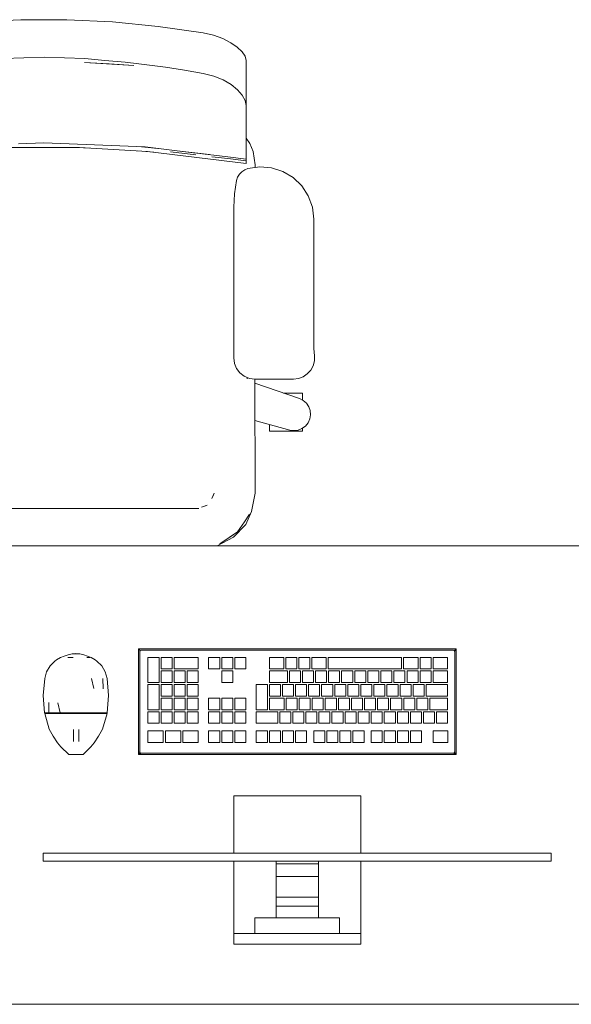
# Model space of a CAD drawing. Header units: millimetres. Extents: x 321 to 585, y -277 to 9.
# Tile 600 of 656: x 388.34 to 389.67, y -135.76 to -133.4. Entities that reach past the tile are written whole.
import ezdxf

# ---------------------------------------------------------------- set-up
doc = ezdxf.new("R2010")
doc.units = ezdxf.units.MM
doc.header["$MEASUREMENT"] = 0
for name, color, linetype, lineweight in [('IFC-Elemento construtivo genérico-Contorno', 253, 'Continuous', 5), ('IFC-Elemento de mobília-Contorno', 152, 'Continuous', 5), ('IFC-Laje-Contorno', 134, 'Continuous', 5), ('IFC-Viga-Contorno', 66, 'Continuous', 5)]:
    doc.layers.add(name, color=color, linetype=linetype, lineweight=lineweight)

msp = doc.modelspace()

# ---------------------------------------------------------------- linework, layer by layer
at = {"layer": 'IFC-Elemento construtivo genérico-Contorno', "lineweight": 5}
for p, q in [((388.432, -134.9373), (388.4415, -134.9313)), ((388.4415, -134.9313), (388.4504, -134.928)), ((388.4504, -134.928), (388.4594, -134.9247)), ((388.4588, -134.9313), (388.4718, -134.9313)), ((388.4594, -134.9247), (388.469, -134.923)), ((388.4653, -134.9313), (388.4718, -134.9313)), ((388.469, -134.923), (388.4783, -134.9215)), ((388.469, -134.923), (388.4875, -134.923)), ((388.4783, -134.9215), (388.4875, -134.923)), ((388.4875, -134.923), (388.4971, -134.9247)), ((388.4971, -134.9247), (388.5151, -134.9313)), ((388.5043, -134.9313), (388.5118, -134.9313)), ((388.5043, -134.9313), (388.5086, -134.9313)), ((388.5151, -134.9313), (388.5246, -134.9373)), ((388.6284, -134.9105), (388.6309, -134.913)), ((388.6284, -135.1645), (388.6284, -134.9105)), ((388.6284, -134.9105), (389.3904, -134.9105)), ((388.6309, -134.913), (388.6326, -134.9146)), ((388.6316, -134.9169), (388.6326, -134.9146)), ((388.6316, -134.9169), (388.6323, -134.9154)), ((388.6316, -134.9169), (388.632, -134.9161)), ((388.6316, -135.1582), (388.6316, -134.9169)), ((388.632, -134.9161), (388.6323, -134.9154)), ((388.6323, -134.9154), (388.6326, -134.9146)), ((388.6326, -134.9146), (388.6344, -134.9139)), ((388.6326, -134.9146), (388.634, -134.9141)), ((388.634, -134.9141), (388.6348, -134.9137)), ((388.6344, -134.9139), (388.6348, -134.9137)), ((388.6348, -134.9137), (389.3841, -134.9137)), ((388.6513, -134.9915), (388.6513, -134.9312)), ((388.6513, -134.9312), (388.6778, -134.9312)), ((388.6778, -134.9915), (388.6778, -134.9312)), ((388.6826, -134.959), (388.6826, -134.9312)), ((388.6826, -134.9312), (388.7091, -134.9312)), ((388.7091, -134.959), (388.7091, -134.9312)), ((388.714, -134.959), (388.714, -134.9312)), ((388.714, -134.9312), (388.7719, -134.9312)), ((388.7719, -134.959), (388.7719, -134.9312)), ((388.7968, -134.9312), (388.8234, -134.9312)), ((388.7968, -134.959), (388.7968, -134.9312)), ((388.8234, -134.959), (388.8234, -134.9312)), ((388.8282, -134.9312), (388.8547, -134.9312)), ((388.8282, -134.959), (388.8282, -134.9312)), ((388.8547, -134.959), (388.8547, -134.9312)), ((388.8595, -134.9312), (388.8861, -134.9312)), ((388.8595, -134.959), (388.8595, -134.9312)), ((388.8861, -134.959), (388.8861, -134.9312)), ((388.9425, -134.959), (388.9425, -134.9312)), ((388.9425, -134.9312), (388.9771, -134.9312)), ((388.9771, -134.959), (388.9771, -134.9312)), ((388.9819, -134.959), (388.9819, -134.9312)), ((388.9819, -134.9312), (389.0084, -134.9312)), ((389.0084, -134.959), (389.0084, -134.9312)), ((389.0133, -134.959), (389.0133, -134.9312)), ((389.0133, -134.9312), (389.0398, -134.9312)), ((389.0398, -134.959), (389.0398, -134.9312)), ((389.0446, -134.959), (389.0446, -134.9312)), ((389.0446, -134.9312), (389.079, -134.9312)), ((389.079, -134.959), (389.079, -134.9312)), ((389.0838, -134.959), (389.0838, -134.9312)), ((389.0838, -134.9312), (389.2597, -134.9312)), ((389.2597, -134.959), (389.2597, -134.9312)), ((389.2645, -134.959), (389.2645, -134.9312)), ((389.2645, -134.9312), (389.2993, -134.9312)), ((389.2993, -134.959), (389.2993, -134.9312)), ((389.3041, -134.959), (389.3041, -134.9312)), ((389.3041, -134.9312), (389.3306, -134.9312)), ((389.3306, -134.959), (389.3306, -134.9312)), ((389.3355, -134.959), (389.3355, -134.9312)), ((389.3355, -134.9312), (389.3702, -134.9312)), ((389.3702, -134.959), (389.3702, -134.9312)), ((389.3841, -134.9137), (389.3856, -134.9144)), ((389.3856, -134.9144), (389.3863, -134.9146)), ((389.3863, -134.9146), (389.388, -134.913)), ((389.3863, -134.9146), (389.3873, -134.9169)), ((389.3869, -134.9161), (389.3873, -134.9169)), ((389.3873, -135.1582), (389.3873, -134.9169)), ((389.3876, -134.9162), (389.3886, -134.9143)), ((389.3876, -134.9162), (389.3879, -134.9156)), ((389.3879, -134.9156), (389.3886, -134.9143)), ((389.388, -134.913), (389.3904, -134.9105)), ((389.3904, -135.1645), (389.3904, -134.9105)), ((388.4081, -134.9659), (388.4163, -134.9518)), ((388.4163, -134.9518), (388.4277, -134.9401)), ((388.4277, -134.9401), (388.432, -134.9373)), ((388.5246, -134.9373), (388.5289, -134.9401)), ((388.5289, -134.9401), (388.5403, -134.9518)), ((388.5403, -134.9518), (388.5485, -134.9659)), ((388.4034, -134.9816), (388.4081, -134.9659)), ((388.5485, -134.9659), (388.5532, -134.9816)), ((388.6826, -134.959), (388.7091, -134.959)), ((388.6826, -134.9915), (388.6826, -134.9638)), ((388.6826, -134.9638), (388.7091, -134.9638)), ((388.7091, -134.9915), (388.7091, -134.9638)), ((388.714, -134.959), (388.7719, -134.959)), ((388.714, -134.9915), (388.714, -134.9638)), ((388.714, -134.9638), (388.7405, -134.9638)), ((388.7405, -134.9915), (388.7405, -134.9638)), ((388.7453, -134.9915), (388.7453, -134.9638)), ((388.7453, -134.9638), (388.7719, -134.9638)), ((388.7719, -134.9915), (388.7719, -134.9638)), ((388.7968, -134.959), (388.8234, -134.959)), ((388.8282, -134.959), (388.8547, -134.959)), ((388.8282, -134.9915), (388.8282, -134.9638)), ((388.8282, -134.9638), (388.8547, -134.9638)), ((388.8547, -134.9915), (388.8547, -134.9638)), ((388.8595, -134.959), (388.8861, -134.959)), ((388.9425, -134.959), (388.9771, -134.959)), ((388.9425, -134.9915), (388.9425, -134.9638)), ((388.9425, -134.9638), (388.9857, -134.9638)), ((388.9819, -134.959), (389.0084, -134.959)), ((388.9857, -134.9915), (388.9857, -134.9638)), ((388.9906, -134.9915), (388.9906, -134.9638)), ((388.9906, -134.9638), (389.0171, -134.9638)), ((389.0133, -134.959), (389.0398, -134.959)), ((389.0171, -134.9915), (389.0171, -134.9638)), ((389.0219, -134.9915), (389.0219, -134.9638)), ((389.0219, -134.9638), (389.0485, -134.9638)), ((389.0446, -134.959), (389.079, -134.959)), ((389.0485, -134.9915), (389.0485, -134.9638)), ((389.0533, -134.9915), (389.0533, -134.9638)), ((389.0533, -134.9638), (389.0798, -134.9638)), ((389.0798, -134.9915), (389.0798, -134.9638)), ((389.0838, -134.959), (389.2597, -134.959)), ((389.0846, -134.9915), (389.0846, -134.9638)), ((389.0846, -134.9638), (389.1112, -134.9638)), ((389.1112, -134.9915), (389.1112, -134.9638)), ((389.116, -134.9915), (389.116, -134.9638)), ((389.116, -134.9638), (389.1425, -134.9638)), ((389.1425, -134.9915), (389.1425, -134.9638)), ((389.1473, -134.9915), (389.1473, -134.9638)), ((389.1473, -134.9638), (389.1739, -134.9638)), ((389.1739, -134.9915), (389.1739, -134.9638)), ((389.1787, -134.9915), (389.1787, -134.9638)), ((389.1787, -134.9638), (389.2052, -134.9638)), ((389.2052, -134.9915), (389.2052, -134.9638)), ((389.2101, -134.9915), (389.2101, -134.9638)), ((389.2101, -134.9638), (389.2366, -134.9638)), ((389.2366, -134.9915), (389.2366, -134.9638)), ((389.2414, -134.9915), (389.2414, -134.9638)), ((389.2414, -134.9638), (389.2679, -134.9638)), ((389.2645, -134.959), (389.2993, -134.959)), ((389.2679, -134.9915), (389.2679, -134.9638)), ((389.2728, -134.9915), (389.2728, -134.9638)), ((389.2728, -134.9638), (389.2993, -134.9638)), ((389.2993, -134.9915), (389.2993, -134.9638)), ((389.3041, -134.959), (389.3306, -134.959)), ((389.3041, -134.9915), (389.3041, -134.9638)), ((389.3041, -134.9638), (389.3306, -134.9638)), ((389.3306, -134.9915), (389.3306, -134.9638)), ((389.3355, -134.959), (389.3702, -134.959)), ((389.3355, -134.9915), (389.3355, -134.9638)), ((389.3355, -134.9638), (389.3702, -134.9638)), ((389.3702, -134.9915), (389.3702, -134.9638)), ((388.3998, -135.0229), (388.4034, -134.9816)), ((388.5157, -134.9816), (388.5213, -135.0056)), ((388.5431, -134.9816), (388.5435, -135.0065)), ((388.5532, -134.9816), (388.5567, -135.0229)), ((388.6513, -134.9915), (388.6778, -134.9915)), ((388.6513, -135.0567), (388.6513, -134.9964)), ((388.6513, -134.9964), (388.6778, -134.9964)), ((388.6778, -135.0567), (388.6778, -134.9964)), ((388.6826, -134.9915), (388.7091, -134.9915)), ((388.6826, -135.0241), (388.6826, -134.9964)), ((388.6826, -134.9964), (388.7091, -134.9964)), ((388.7091, -135.0241), (388.7091, -134.9964)), ((388.714, -134.9915), (388.7405, -134.9915)), ((388.714, -135.0241), (388.714, -134.9964)), ((388.714, -134.9964), (388.7405, -134.9964)), ((388.7405, -135.0241), (388.7405, -134.9964)), ((388.7453, -134.9915), (388.7719, -134.9915)), ((388.7453, -135.0241), (388.7453, -134.9964)), ((388.7453, -134.9964), (388.7719, -134.9964)), ((388.7719, -135.0241), (388.7719, -134.9964)), ((388.8282, -134.9915), (388.8547, -134.9915)), ((388.9112, -135.0567), (388.9112, -134.9964)), ((388.9112, -134.9964), (388.9377, -134.9964)), ((388.9377, -135.0567), (388.9377, -134.9964)), ((388.9425, -134.9915), (388.9857, -134.9915)), ((388.9425, -135.0241), (388.9425, -134.9964)), ((388.9425, -134.9964), (388.9691, -134.9964)), ((388.9691, -135.0241), (388.9691, -134.9964)), ((388.9739, -135.0241), (388.9739, -134.9964)), ((388.9739, -134.9964), (389.0004, -134.9964)), ((388.9906, -134.9915), (389.0171, -134.9915)), ((389.0004, -135.0241), (389.0004, -134.9964)), ((389.0053, -135.0241), (389.0053, -134.9964)), ((389.0053, -134.9964), (389.0318, -134.9964)), ((389.0219, -134.9915), (389.0485, -134.9915)), ((389.0318, -135.0241), (389.0318, -134.9964)), ((389.0366, -135.0241), (389.0366, -134.9964)), ((389.0366, -134.9964), (389.0631, -134.9964)), ((389.0533, -134.9915), (389.0798, -134.9915)), ((389.0631, -135.0241), (389.0631, -134.9964)), ((389.068, -135.0241), (389.068, -134.9964)), ((389.068, -134.9964), (389.0945, -134.9964)), ((389.0846, -134.9915), (389.1112, -134.9915)), ((389.0945, -135.0241), (389.0945, -134.9964)), ((389.0993, -135.0241), (389.0993, -134.9964)), ((389.0993, -134.9964), (389.1258, -134.9964)), ((389.116, -134.9915), (389.1425, -134.9915)), ((389.1258, -135.0241), (389.1258, -134.9964)), ((389.1307, -135.0241), (389.1307, -134.9964)), ((389.1307, -134.9964), (389.1572, -134.9964)), ((389.1473, -134.9915), (389.1739, -134.9915)), ((389.1572, -135.0241), (389.1572, -134.9964)), ((389.162, -135.0241), (389.162, -134.9964)), ((389.162, -134.9964), (389.1886, -134.9964)), ((389.1787, -134.9915), (389.2052, -134.9915)), ((389.1886, -135.0241), (389.1886, -134.9964)), ((389.1934, -135.0241), (389.1934, -134.9964)), ((389.1934, -134.9964), (389.2199, -134.9964)), ((389.2101, -134.9915), (389.2366, -134.9915)), ((389.2199, -135.0241), (389.2199, -134.9964)), ((389.2247, -135.0241), (389.2247, -134.9964)), ((389.2247, -134.9964), (389.2513, -134.9964)), ((389.2414, -134.9915), (389.2679, -134.9915)), ((389.2513, -135.0241), (389.2513, -134.9964)), ((389.2561, -135.0241), (389.2561, -134.9964)), ((389.2561, -134.9964), (389.2826, -134.9964)), ((389.2728, -134.9915), (389.2993, -134.9915)), ((389.2826, -135.0241), (389.2826, -134.9964)), ((389.2874, -135.0241), (389.2874, -134.9964)), ((389.2874, -134.9964), (389.314, -134.9964)), ((389.3041, -134.9915), (389.3306, -134.9915)), ((389.314, -135.0241), (389.314, -134.9964)), ((389.3188, -135.0241), (389.3188, -134.9964)), ((389.3188, -134.9964), (389.3702, -134.9964)), ((389.3355, -134.9915), (389.3702, -134.9915)), ((389.3702, -135.0241), (389.3702, -134.9964)), ((388.3998, -135.0229), (388.4032, -135.0642)), ((388.5534, -135.0642), (388.5567, -135.0229)), ((388.6826, -135.0241), (388.7091, -135.0241)), ((388.714, -135.0241), (388.7405, -135.0241)), ((388.7453, -135.0241), (388.7719, -135.0241)), ((388.9425, -135.0241), (388.9691, -135.0241)), ((388.9739, -135.0241), (389.0004, -135.0241)), ((389.0053, -135.0241), (389.0318, -135.0241)), ((389.0366, -135.0241), (389.0631, -135.0241)), ((389.068, -135.0241), (389.0945, -135.0241)), ((389.0993, -135.0241), (389.1258, -135.0241)), ((389.1307, -135.0241), (389.1572, -135.0241)), ((389.162, -135.0241), (389.1886, -135.0241)), ((389.1934, -135.0241), (389.2199, -135.0241)), ((389.2247, -135.0241), (389.2513, -135.0241)), ((389.2561, -135.0241), (389.2826, -135.0241)), ((389.2874, -135.0241), (389.314, -135.0241)), ((389.3188, -135.0241), (389.3702, -135.0241)), ((388.413, -135.0393), (388.4132, -135.0642)), ((388.4352, -135.0402), (388.4407, -135.0642)), ((388.6826, -135.0567), (388.6826, -135.029)), ((388.6826, -135.029), (388.7091, -135.029)), ((388.7091, -135.0567), (388.7091, -135.029)), ((388.714, -135.0567), (388.714, -135.029)), ((388.714, -135.029), (388.7405, -135.029)), ((388.7405, -135.0567), (388.7405, -135.029)), ((388.7453, -135.0567), (388.7453, -135.029)), ((388.7453, -135.029), (388.7719, -135.029)), ((388.7719, -135.0567), (388.7719, -135.029)), ((388.7968, -135.029), (388.8234, -135.029)), ((388.7968, -135.0567), (388.7968, -135.029)), ((388.8234, -135.0567), (388.8234, -135.029)), ((388.8282, -135.029), (388.8547, -135.029)), ((388.8282, -135.0567), (388.8282, -135.029)), ((388.8547, -135.0567), (388.8547, -135.029)), ((388.8595, -135.029), (388.8861, -135.029)), ((388.8595, -135.0567), (388.8595, -135.029)), ((388.8861, -135.0567), (388.8861, -135.029)), ((388.9425, -135.0567), (388.9425, -135.029)), ((388.9425, -135.029), (388.9778, -135.029)), ((388.9778, -135.0567), (388.9778, -135.029)), ((388.9827, -135.0567), (388.9827, -135.029)), ((388.9827, -135.029), (389.0092, -135.029)), ((389.0092, -135.0567), (389.0092, -135.029)), ((389.014, -135.0567), (389.014, -135.029)), ((389.014, -135.029), (389.0405, -135.029)), ((389.0405, -135.0567), (389.0405, -135.029)), ((389.0454, -135.0567), (389.0454, -135.029)), ((389.0454, -135.029), (389.0719, -135.029)), ((389.0719, -135.0567), (389.0719, -135.029)), ((389.0767, -135.0567), (389.0767, -135.029)), ((389.0767, -135.029), (389.1033, -135.029)), ((389.1033, -135.0567), (389.1033, -135.029)), ((389.1081, -135.0567), (389.1081, -135.029)), ((389.1081, -135.029), (389.1346, -135.029)), ((389.1346, -135.0567), (389.1346, -135.029)), ((389.1394, -135.0567), (389.1394, -135.029)), ((389.1394, -135.029), (389.166, -135.029)), ((389.166, -135.0567), (389.166, -135.029)), ((389.1708, -135.0567), (389.1708, -135.029)), ((389.1708, -135.029), (389.1973, -135.029)), ((389.1973, -135.0567), (389.1973, -135.029)), ((389.2022, -135.0567), (389.2022, -135.029)), ((389.2022, -135.029), (389.2287, -135.029)), ((389.2287, -135.0567), (389.2287, -135.029)), ((389.2335, -135.0567), (389.2335, -135.029)), ((389.2335, -135.029), (389.26, -135.029)), ((389.26, -135.0567), (389.26, -135.029)), ((389.2649, -135.0567), (389.2649, -135.029)), ((389.2649, -135.029), (389.2914, -135.029)), ((389.2914, -135.0567), (389.2914, -135.029)), ((389.2962, -135.0567), (389.2962, -135.029)), ((389.2962, -135.029), (389.3227, -135.029)), ((389.3227, -135.0567), (389.3227, -135.029)), ((389.3276, -135.0567), (389.3276, -135.029)), ((389.3276, -135.029), (389.3702, -135.029)), ((389.3702, -135.0567), (389.3702, -135.029)), ((388.4032, -135.0642), (388.4082, -135.0642)), ((388.4034, -135.0659), (388.4145, -135.1031)), ((388.4034, -135.0659), (388.4135, -135.0659)), ((388.4051, -135.0659), (388.4051, -135.0642)), ((388.4075, -135.0659), (388.41, -135.0659)), ((388.4082, -135.0642), (388.4132, -135.0642)), ((388.41, -135.0659), (388.4124, -135.0659)), ((388.4124, -135.0659), (388.4149, -135.0659)), ((388.4132, -135.0642), (388.427, -135.0642)), ((388.4135, -135.0659), (388.4272, -135.0659)), ((388.4149, -135.0659), (388.4149, -135.0642)), ((388.4216, -135.0659), (388.4283, -135.0659)), ((388.427, -135.0642), (388.4407, -135.0642)), ((388.4272, -135.0659), (388.4409, -135.0659)), ((388.435, -135.0659), (388.4417, -135.0659)), ((388.4407, -135.0642), (388.4595, -135.0642)), ((388.4409, -135.0659), (388.4596, -135.0659)), ((388.4417, -135.0659), (388.4417, -135.0642)), ((388.4508, -135.0659), (388.46, -135.0659)), ((388.4595, -135.0642), (388.4783, -135.0642)), ((388.4596, -135.0659), (388.4783, -135.0659)), ((388.4691, -135.0659), (388.4783, -135.0659)), ((388.4783, -135.0659), (388.4783, -135.0642)), ((388.4783, -135.0642), (388.4971, -135.0642)), ((388.4783, -135.0659), (388.497, -135.0659)), ((388.4783, -135.0659), (388.4874, -135.0659)), ((388.4966, -135.0659), (388.5058, -135.0659)), ((388.497, -135.0659), (388.5157, -135.0659)), ((388.4971, -135.0642), (388.5159, -135.0642)), ((388.5149, -135.0659), (388.5149, -135.0642)), ((388.5149, -135.0659), (388.5216, -135.0659)), ((388.5157, -135.0659), (388.5294, -135.0659)), ((388.5159, -135.0642), (388.5296, -135.0642)), ((388.5283, -135.0659), (388.535, -135.0659)), ((388.5294, -135.0659), (388.5431, -135.0659)), ((388.5296, -135.0642), (388.5434, -135.0642)), ((388.5417, -135.0659), (388.5417, -135.0642)), ((388.5417, -135.0659), (388.5442, -135.0659)), ((388.5421, -135.1031), (388.5532, -135.0659)), ((388.5431, -135.0659), (388.5532, -135.0659)), ((388.5434, -135.0642), (388.5484, -135.0642)), ((388.5442, -135.0659), (388.5466, -135.0659)), ((388.5466, -135.0659), (388.5481, -135.0659)), ((388.5481, -135.0659), (388.5498, -135.0659)), ((388.5484, -135.0642), (388.5534, -135.0642)), ((388.5515, -135.0659), (388.5515, -135.0642)), ((388.6513, -135.0567), (388.6778, -135.0567)), ((388.6513, -135.0893), (388.6513, -135.0615)), ((388.6513, -135.0615), (388.6778, -135.0615)), ((388.6778, -135.0893), (388.6778, -135.0615)), ((388.6826, -135.0567), (388.7091, -135.0567)), ((388.6826, -135.0893), (388.6826, -135.0615)), ((388.6826, -135.0615), (388.7091, -135.0615)), ((388.7091, -135.0893), (388.7091, -135.0615)), ((388.714, -135.0567), (388.7405, -135.0567)), ((388.714, -135.0893), (388.714, -135.0615)), ((388.714, -135.0615), (388.7405, -135.0615)), ((388.7405, -135.0893), (388.7405, -135.0615)), ((388.7453, -135.0567), (388.7719, -135.0567)), ((388.7453, -135.0893), (388.7453, -135.0615)), ((388.7453, -135.0615), (388.7719, -135.0615)), ((388.7719, -135.0893), (388.7719, -135.0615)), ((388.7968, -135.0567), (388.8234, -135.0567)), ((388.7968, -135.0893), (388.7968, -135.0615)), ((388.7968, -135.0615), (388.8234, -135.0615)), ((388.8234, -135.0893), (388.8234, -135.0615)), ((388.8282, -135.0567), (388.8547, -135.0567)), ((388.8282, -135.0893), (388.8282, -135.0615)), ((388.8282, -135.0615), (388.8547, -135.0615)), ((388.8547, -135.0893), (388.8547, -135.0615)), ((388.8595, -135.0567), (388.8861, -135.0567)), ((388.8595, -135.0893), (388.8595, -135.0615)), ((388.8595, -135.0615), (388.8861, -135.0615)), ((388.8861, -135.0893), (388.8861, -135.0615)), ((388.9112, -135.0567), (388.9377, -135.0567)), ((388.9112, -135.0893), (388.9112, -135.0615)), ((388.9112, -135.0615), (388.9626, -135.0615)), ((388.9425, -135.0567), (388.9778, -135.0567)), ((388.9626, -135.0893), (388.9626, -135.0615)), ((388.9674, -135.0893), (388.9674, -135.0615)), ((388.9674, -135.0615), (388.9939, -135.0615)), ((388.9827, -135.0567), (389.0092, -135.0567)), ((388.9939, -135.0893), (388.9939, -135.0615)), ((388.9988, -135.0893), (388.9988, -135.0615)), ((388.9988, -135.0615), (389.0253, -135.0615)), ((389.014, -135.0567), (389.0405, -135.0567)), ((389.0253, -135.0893), (389.0253, -135.0615)), ((389.0301, -135.0893), (389.0301, -135.0615)), ((389.0301, -135.0615), (389.0567, -135.0615)), ((389.0454, -135.0567), (389.0719, -135.0567)), ((389.0567, -135.0893), (389.0567, -135.0615)), ((389.0615, -135.0893), (389.0615, -135.0615)), ((389.0615, -135.0615), (389.088, -135.0615)), ((389.0767, -135.0567), (389.1033, -135.0567)), ((389.088, -135.0893), (389.088, -135.0615)), ((389.0928, -135.0893), (389.0928, -135.0615)), ((389.0928, -135.0615), (389.1194, -135.0615)), ((389.1081, -135.0567), (389.1346, -135.0567)), ((389.1194, -135.0893), (389.1194, -135.0615)), ((389.1242, -135.0893), (389.1242, -135.0615)), ((389.1242, -135.0615), (389.1507, -135.0615)), ((389.1394, -135.0567), (389.166, -135.0567)), ((389.1507, -135.0893), (389.1507, -135.0615)), ((389.1555, -135.0893), (389.1555, -135.0615)), ((389.1555, -135.0615), (389.1821, -135.0615)), ((389.1708, -135.0567), (389.1973, -135.0567)), ((389.1821, -135.0893), (389.1821, -135.0615)), ((389.1869, -135.0893), (389.1869, -135.0615)), ((389.1869, -135.0615), (389.2134, -135.0615)), ((389.2022, -135.0567), (389.2287, -135.0567)), ((389.2134, -135.0893), (389.2134, -135.0615)), ((389.2183, -135.0893), (389.2183, -135.0615)), ((389.2183, -135.0615), (389.2448, -135.0615)), ((389.2335, -135.0567), (389.26, -135.0567)), ((389.2448, -135.0893), (389.2448, -135.0615)), ((389.2496, -135.0893), (389.2496, -135.0615)), ((389.2496, -135.0615), (389.2761, -135.0615)), ((389.2649, -135.0567), (389.2914, -135.0567)), ((389.2761, -135.0893), (389.2761, -135.0615)), ((389.281, -135.0893), (389.281, -135.0615)), ((389.281, -135.0615), (389.3075, -135.0615)), ((389.2962, -135.0567), (389.3227, -135.0567)), ((389.3075, -135.0893), (389.3075, -135.0615)), ((389.3123, -135.0893), (389.3123, -135.0615)), ((389.3123, -135.0615), (389.3388, -135.0615)), ((389.3276, -135.0567), (389.3702, -135.0567)), ((389.3388, -135.0893), (389.3388, -135.0615)), ((389.3437, -135.0893), (389.3437, -135.0615)), ((389.3437, -135.0615), (389.3702, -135.0615)), ((389.3702, -135.0893), (389.3702, -135.0615)), ((388.6513, -135.0893), (388.6778, -135.0893)), ((388.6826, -135.0893), (388.7091, -135.0893)), ((388.714, -135.0893), (388.7405, -135.0893)), ((388.7453, -135.0893), (388.7719, -135.0893)), ((388.7968, -135.0893), (388.8234, -135.0893)), ((388.8282, -135.0893), (388.8547, -135.0893)), ((388.8595, -135.0893), (388.8861, -135.0893)), ((388.9112, -135.0893), (388.9626, -135.0893)), ((388.9674, -135.0893), (388.9939, -135.0893)), ((388.9988, -135.0893), (389.0253, -135.0893)), ((389.0301, -135.0893), (389.0567, -135.0893)), ((389.0615, -135.0893), (389.088, -135.0893)), ((389.0928, -135.0893), (389.1194, -135.0893)), ((389.1242, -135.0893), (389.1507, -135.0893)), ((389.1555, -135.0893), (389.1821, -135.0893)), ((389.1869, -135.0893), (389.2134, -135.0893)), ((389.2183, -135.0893), (389.2448, -135.0893)), ((389.2496, -135.0893), (389.2761, -135.0893)), ((389.281, -135.0893), (389.3075, -135.0893)), ((389.3123, -135.0893), (389.3388, -135.0893)), ((389.3437, -135.0893), (389.3702, -135.0893)), ((388.4145, -135.1031), (388.424, -135.1204)), ((388.424, -135.1204), (388.434, -135.1366)), ((388.4723, -135.1087), (388.4723, -135.104)), ((388.4723, -135.1138), (388.4723, -135.1087)), ((388.4723, -135.1189), (388.4723, -135.1138)), ((388.4723, -135.1236), (388.4723, -135.1189)), ((388.485, -135.1087), (388.485, -135.104)), ((388.485, -135.1138), (388.485, -135.1087)), ((388.485, -135.1189), (388.485, -135.1138)), ((388.485, -135.1236), (388.485, -135.1189)), ((388.5225, -135.1366), (388.5326, -135.1204)), ((388.5326, -135.1204), (388.5421, -135.1031)), ((388.6513, -135.1075), (388.688, -135.1075)), ((388.6513, -135.1353), (388.6513, -135.1075)), ((388.688, -135.1353), (388.688, -135.1075)), ((388.6932, -135.1075), (388.7299, -135.1075)), ((388.6932, -135.1353), (388.6932, -135.1075)), ((388.7299, -135.1353), (388.7299, -135.1075)), ((388.7351, -135.1353), (388.7351, -135.1075)), ((388.7351, -135.1075), (388.7719, -135.1075)), ((388.7719, -135.1353), (388.7719, -135.1075)), ((388.7968, -135.1353), (388.7968, -135.1075)), ((388.7968, -135.1075), (388.8234, -135.1075)), ((388.8234, -135.1353), (388.8234, -135.1075)), ((388.8282, -135.1353), (388.8282, -135.1075)), ((388.8282, -135.1075), (388.8547, -135.1075)), ((388.8547, -135.1353), (388.8547, -135.1075)), ((388.8595, -135.1353), (388.8595, -135.1075)), ((388.8595, -135.1075), (388.8861, -135.1075)), ((388.8861, -135.1353), (388.8861, -135.1075)), ((388.9112, -135.1353), (388.9112, -135.1075)), ((388.9112, -135.1075), (388.9378, -135.1075)), ((388.9378, -135.1353), (388.9378, -135.1075)), ((388.9426, -135.1353), (388.9426, -135.1075)), ((388.9426, -135.1075), (388.9691, -135.1075)), ((388.9691, -135.1353), (388.9691, -135.1075)), ((388.974, -135.1353), (388.974, -135.1075)), ((388.974, -135.1075), (389.0005, -135.1075)), ((389.0005, -135.1353), (389.0005, -135.1075)), ((389.0053, -135.1353), (389.0053, -135.1075)), ((389.0053, -135.1075), (389.0318, -135.1075)), ((389.0318, -135.1353), (389.0318, -135.1075)), ((389.0491, -135.1353), (389.0491, -135.1075)), ((389.0491, -135.1075), (389.0756, -135.1075)), ((389.0756, -135.1353), (389.0756, -135.1075)), ((389.0804, -135.1353), (389.0804, -135.1075)), ((389.0804, -135.1075), (389.107, -135.1075)), ((389.107, -135.1353), (389.107, -135.1075)), ((389.1118, -135.1353), (389.1118, -135.1075)), ((389.1118, -135.1075), (389.1383, -135.1075)), ((389.1383, -135.1353), (389.1383, -135.1075)), ((389.1431, -135.1353), (389.1431, -135.1075)), ((389.1431, -135.1075), (389.1697, -135.1075)), ((389.1697, -135.1353), (389.1697, -135.1075)), ((389.1869, -135.1353), (389.1869, -135.1075)), ((389.1869, -135.1075), (389.2134, -135.1075)), ((389.2134, -135.1353), (389.2134, -135.1075)), ((389.2183, -135.1353), (389.2183, -135.1075)), ((389.2183, -135.1075), (389.2448, -135.1075)), ((389.2448, -135.1353), (389.2448, -135.1075)), ((389.2496, -135.1353), (389.2496, -135.1075)), ((389.2496, -135.1075), (389.2761, -135.1075)), ((389.2761, -135.1353), (389.2761, -135.1075)), ((389.281, -135.1353), (389.281, -135.1075)), ((389.281, -135.1075), (389.3075, -135.1075)), ((389.3075, -135.1353), (389.3075, -135.1075)), ((389.3358, -135.1353), (389.3358, -135.1075)), ((389.3358, -135.1075), (389.3711, -135.1075)), ((389.3711, -135.1353), (389.3711, -135.1075)), ((388.434, -135.1366), (388.4425, -135.1462)), ((388.4723, -135.1277), (388.4723, -135.1236)), ((388.4723, -135.1308), (388.4723, -135.1277)), ((388.4723, -135.1328), (388.4723, -135.1308)), ((388.4723, -135.1334), (388.4723, -135.1328)), ((388.485, -135.1277), (388.485, -135.1236)), ((388.485, -135.1308), (388.485, -135.1277)), ((388.485, -135.1328), (388.485, -135.1308)), ((388.485, -135.1334), (388.485, -135.1328)), ((388.5141, -135.1462), (388.5225, -135.1366)), ((388.6513, -135.1353), (388.688, -135.1353)), ((388.6932, -135.1353), (388.7299, -135.1353)), ((388.7351, -135.1353), (388.7719, -135.1353)), ((388.7968, -135.1353), (388.8234, -135.1353)), ((388.8282, -135.1353), (388.8547, -135.1353)), ((388.8595, -135.1353), (388.8861, -135.1353)), ((388.9112, -135.1353), (388.9378, -135.1353)), ((388.9426, -135.1353), (388.9691, -135.1353)), ((388.974, -135.1353), (389.0005, -135.1353)), ((389.0053, -135.1353), (389.0318, -135.1353)), ((389.0491, -135.1353), (389.0756, -135.1353)), ((389.0804, -135.1353), (389.107, -135.1353)), ((389.1118, -135.1353), (389.1383, -135.1353)), ((389.1431, -135.1353), (389.1697, -135.1353)), ((389.1869, -135.1353), (389.2134, -135.1353)), ((389.2183, -135.1353), (389.2448, -135.1353)), ((389.2496, -135.1353), (389.2761, -135.1353)), ((389.281, -135.1353), (389.3075, -135.1353)), ((389.3358, -135.1353), (389.3711, -135.1353)), ((388.4425, -135.1462), (388.461, -135.1645)), ((388.461, -135.1645), (388.4634, -135.1645)), ((388.4634, -135.1645), (388.4658, -135.1645)), ((388.4658, -135.1645), (388.4677, -135.1645)), ((388.4677, -135.1645), (388.4696, -135.1645)), ((388.4696, -135.1645), (388.474, -135.1645)), ((388.474, -135.1645), (388.4783, -135.1645)), ((388.4783, -135.1645), (388.4826, -135.1645)), ((388.4826, -135.1645), (388.487, -135.1645)), ((388.487, -135.1645), (388.4889, -135.1645)), ((388.4889, -135.1645), (388.4908, -135.1645)), ((388.4908, -135.1645), (388.4932, -135.1645)), ((388.4932, -135.1645), (388.4956, -135.1645)), ((388.4956, -135.1645), (388.5141, -135.1462)), ((388.6284, -135.1645), (388.6309, -135.1621)), ((388.6284, -135.1645), (389.3904, -135.1645)), ((388.6309, -135.1621), (388.6326, -135.1604)), ((388.631, -135.1595), (388.6316, -135.1582)), ((388.631, -135.1595), (388.6313, -135.1588)), ((388.6313, -135.1588), (388.6316, -135.1582)), ((388.6316, -135.1582), (388.6326, -135.1604)), ((388.6316, -135.1582), (388.6318, -135.1586)), ((388.6318, -135.1586), (388.632, -135.159)), ((388.632, -135.159), (388.6326, -135.1604)), ((388.6322, -135.1627), (388.6348, -135.1614)), ((388.6322, -135.1627), (388.6335, -135.162)), ((388.6326, -135.1604), (388.6333, -135.1607)), ((388.6333, -135.1607), (388.6348, -135.1614)), ((388.6333, -135.1607), (388.634, -135.161)), ((388.6335, -135.162), (388.6348, -135.1614)), ((388.634, -135.161), (388.6348, -135.1614)), ((388.6348, -135.1614), (389.3841, -135.1614)), ((389.3841, -135.1614), (389.3863, -135.1604)), ((389.3841, -135.1614), (389.3849, -135.161)), ((389.3841, -135.1614), (389.3845, -135.1612)), ((389.3845, -135.1612), (389.3863, -135.1604)), ((389.3848, -135.1617), (389.3867, -135.1627)), ((389.3848, -135.1617), (389.3854, -135.162)), ((389.3849, -135.161), (389.3863, -135.1604)), ((389.3854, -135.162), (389.3867, -135.1627)), ((389.3863, -135.1604), (389.3866, -135.1597)), ((389.3863, -135.1604), (389.388, -135.1621)), ((389.3866, -135.1597), (389.3873, -135.1582)), ((389.3866, -135.1597), (389.3869, -135.159)), ((389.3869, -135.159), (389.3873, -135.1582)), ((389.3873, -135.1582), (389.3879, -135.1595)), ((389.3873, -135.1582), (389.3886, -135.1608)), ((389.3879, -135.1595), (389.3886, -135.1608)), ((389.388, -135.1621), (389.3904, -135.1645)), ((388.857, -135.4011), (388.857, -135.2638)), ((388.857, -135.2638), (389.1618, -135.2638)), ((389.1618, -135.4011), (389.1618, -135.2638)), ((388.3998, -135.4011), (388.4003, -135.4011)), ((388.3998, -135.4201), (388.3998, -135.4011)), ((388.4003, -135.4011), (388.4015, -135.4011)), ((388.4015, -135.4011), (388.4036, -135.4011)), ((388.4036, -135.4011), (388.4062, -135.4011)), ((388.4062, -135.4011), (388.4093, -135.4011)), ((388.4093, -135.4011), (388.4125, -135.4011)), ((388.4125, -135.4011), (389.6063, -135.4011)), ((389.6063, -135.4011), (389.6096, -135.4011)), ((389.6096, -135.4011), (389.6127, -135.4011)), ((389.6127, -135.4011), (389.6153, -135.4011)), ((389.6153, -135.4011), (389.6173, -135.4011)), ((389.6173, -135.4011), (389.6186, -135.4011)), ((389.6186, -135.4011), (389.619, -135.4011)), ((389.619, -135.4201), (389.619, -135.4011)), ((388.3998, -135.4201), (388.4003, -135.4201)), ((388.4003, -135.4201), (388.4015, -135.4201)), ((388.4015, -135.4201), (388.4036, -135.4201)), ((388.4036, -135.4201), (388.4062, -135.4201)), ((388.4062, -135.4201), (388.4093, -135.4201)), ((388.4093, -135.4201), (388.4125, -135.4201)), ((388.4125, -135.4201), (389.6063, -135.4201)), ((388.857, -135.5813), (388.857, -135.4201)), ((388.9586, -135.4265), (388.9586, -135.4201)), ((388.9586, -135.4265), (389.0602, -135.4265)), ((388.9586, -135.4567), (388.9586, -135.4265)), ((389.0602, -135.4265), (389.0602, -135.4201)), ((389.0602, -135.4567), (389.0602, -135.4265)), ((389.1618, -135.5813), (389.1618, -135.4201)), ((389.6063, -135.4201), (389.6096, -135.4201)), ((389.6096, -135.4201), (389.6127, -135.4201)), ((389.6127, -135.4201), (389.6153, -135.4201)), ((389.6153, -135.4201), (389.6173, -135.4201)), ((389.6173, -135.4201), (389.6186, -135.4201)), ((389.6186, -135.4201), (389.619, -135.4201)), ((388.9586, -135.5067), (388.9586, -135.4567)), ((388.9586, -135.4567), (389.0602, -135.4567)), ((389.0602, -135.5067), (389.0602, -135.4567)), ((388.9586, -135.5285), (388.9586, -135.5067)), ((388.9586, -135.5067), (389.0602, -135.5067)), ((389.0602, -135.5285), (389.0602, -135.5067)), ((388.9586, -135.5285), (389.0602, -135.5285)), ((388.9586, -135.5354), (388.9586, -135.5285)), ((388.9586, -135.5446), (388.9586, -135.5354)), ((388.9586, -135.5559), (388.9586, -135.5446)), ((389.0602, -135.5354), (389.0602, -135.5268)), ((389.0602, -135.5446), (389.0602, -135.5354)), ((389.0602, -135.5559), (389.0602, -135.5446)), ((388.9078, -135.594), (388.9078, -135.5559)), ((388.9078, -135.5559), (389.111, -135.5559)), ((389.111, -135.594), (389.111, -135.5559)), ((388.857, -135.5845), (388.857, -135.5813)), ((388.857, -135.5876), (388.857, -135.5845)), ((388.857, -135.5902), (388.857, -135.5876)), ((388.857, -135.5923), (388.857, -135.5902)), ((388.857, -135.5935), (388.857, -135.5923)), ((388.857, -135.594), (388.857, -135.5935)), ((389.1618, -135.5845), (389.1618, -135.5813)), ((389.1618, -135.5876), (389.1618, -135.5845)), ((389.1618, -135.5902), (389.1618, -135.5876)), ((389.1618, -135.5923), (389.1618, -135.5902)), ((389.1618, -135.5935), (389.1618, -135.5923)), ((389.1618, -135.594), (389.1618, -135.5935)), ((388.857, -135.6194), (388.857, -135.594)), ((388.857, -135.594), (389.1618, -135.594)), ((389.1618, -135.6194), (389.1618, -135.594)), ((388.857, -135.6194), (389.1618, -135.6194))]:
    msp.add_line(p, q, dxfattribs=at)
at = {"layer": 'IFC-Elemento de mobília-Contorno', "color": 7, "lineweight": 5}
for p, q in [((388.2365, -133.4061), (388.3464, -133.4008)), ((388.3464, -133.4008), (388.4564, -133.4007)), ((388.4564, -133.4007), (388.5662, -133.4061)), ((388.5662, -133.4061), (388.6755, -133.4167)), ((388.6755, -133.4167), (388.784, -133.4324)), ((388.784, -133.4324), (388.8086, -133.4381)), ((388.8086, -133.4381), (388.8309, -133.4462)), ((388.8309, -133.4462), (388.85, -133.4559)), ((388.85, -133.4559), (388.8655, -133.4666)), ((388.8655, -133.4666), (388.877, -133.4777)), ((388.3045, -133.4939), (388.402, -133.4906)), ((388.402, -133.4906), (388.4995, -133.4939)), ((388.877, -133.4777), (388.8842, -133.4886)), ((388.8842, -133.4886), (388.8866, -133.4989)), ((388.4992, -133.5032), (388.5582, -133.5068)), ((388.4992, -133.5032), (388.6172, -133.5103)), ((388.4995, -133.4939), (388.5481, -133.4983)), ((388.5481, -133.4983), (388.5966, -133.5026)), ((388.5582, -133.5068), (388.6172, -133.5103)), ((388.5966, -133.5026), (388.6292, -133.5068)), ((388.6292, -133.5068), (388.6932, -133.5149)), ((388.8866, -133.6069), (388.8866, -133.4989)), ((388.6932, -133.5149), (388.7387, -133.5217)), ((388.7387, -133.5217), (388.784, -133.5296)), ((388.784, -133.5296), (388.8091, -133.536)), ((388.8091, -133.536), (388.8315, -133.5454)), ((388.8315, -133.5454), (388.8506, -133.5566)), ((388.8506, -133.5566), (388.8659, -133.569)), ((388.8659, -133.569), (388.8772, -133.5819)), ((388.8772, -133.5819), (388.8842, -133.5947)), ((388.8842, -133.5947), (388.8866, -133.6069)), ((388.8866, -133.642), (388.8866, -133.6069)), ((388.8866, -133.6717), (388.8866, -133.642)), ((388.8866, -133.6959), (388.8866, -133.6717)), ((388.3406, -133.6989), (388.4014, -133.6965)), ((388.4014, -133.6965), (388.4622, -133.6989)), ((388.4622, -133.6989), (388.5231, -133.7013)), ((388.5231, -133.7013), (388.5839, -133.7038)), ((388.8866, -133.6849), (388.8956, -133.6976)), ((388.8866, -133.7144), (388.8866, -133.6959)), ((388.8956, -133.6976), (388.9034, -133.7168)), ((388.3237, -133.7074), (388.4872, -133.7077)), ((388.4813, -133.7077), (388.512, -133.7091)), ((388.4872, -133.7077), (388.6503, -133.7167)), ((388.5839, -133.7038), (388.6448, -133.7062)), ((388.6268, -133.7154), (388.6651, -133.7185)), ((388.636, -133.7059), (388.6833, -133.7108)), ((388.6448, -133.7062), (388.7217, -133.7154)), ((388.6448, -133.7062), (388.6833, -133.7108)), ((388.6503, -133.7167), (388.8866, -133.7456)), ((388.6691, -133.7091), (388.6692, -133.7091)), ((388.6833, -133.7108), (388.7217, -133.7154)), ((388.7052, -133.7178), (388.7657, -133.725)), ((388.7217, -133.7154), (388.8427, -133.7299)), ((388.7217, -133.7154), (388.7987, -133.7246)), ((388.7217, -133.7154), (388.7602, -133.72)), ((388.7602, -133.72), (388.7987, -133.7246)), ((388.8866, -133.7271), (388.8866, -133.7144)), ((388.9034, -133.7168), (388.9086, -133.7494)), ((388.8042, -133.7296), (388.8427, -133.7342)), ((388.8427, -133.7299), (388.8866, -133.7356)), ((388.8427, -133.7342), (388.8866, -133.7395)), ((388.8866, -133.7341), (388.8866, -133.7271)), ((388.8866, -133.7351), (388.8866, -133.7341)), ((388.8866, -133.7356), (388.8866, -133.7351)), ((388.8866, -133.7361), (388.8866, -133.7356)), ((388.8866, -133.7395), (388.8866, -133.7361)), ((388.8866, -133.7442), (388.8866, -133.7395)), ((388.8866, -133.7456), (388.8866, -133.7442)), ((388.9086, -133.7555), (388.9086, -133.7494)), ((388.8664, -133.779), (388.8707, -133.7718)), ((388.8707, -133.7718), (388.8764, -133.7658)), ((388.8764, -133.7658), (388.8833, -133.7612)), ((388.8833, -133.7612), (388.891, -133.7582)), ((388.891, -133.7582), (388.9194, -133.7539)), ((388.9194, -133.7539), (388.9479, -133.7562)), ((388.9479, -133.7562), (388.9752, -133.7649)), ((388.9752, -133.7649), (388.9998, -133.7796)), ((388.8586, -133.8184), (388.8637, -133.7868)), ((388.8637, -133.7868), (388.8664, -133.779)), ((388.9998, -133.7796), (389.0205, -133.7996)), ((388.8569, -133.8504), (388.8586, -133.8184)), ((389.0205, -133.7996), (389.036, -133.8236)), ((389.036, -133.8236), (389.0457, -133.8506)), ((388.8569, -134.2126), (388.8569, -133.8504)), ((389.0457, -133.8506), (389.049, -133.8791)), ((389.049, -134.1722), (389.049, -133.8791)), ((389.049, -134.1722), (389.0494, -134.1899)), ((389.0494, -134.1899), (389.0507, -134.2075)), ((388.8569, -134.2126), (388.8586, -134.2257)), ((389.0474, -134.2313), (389.0505, -134.2196)), ((389.0505, -134.2196), (389.0507, -134.2075)), ((388.8586, -134.2257), (388.8637, -134.238)), ((388.8637, -134.238), (388.8718, -134.2485)), ((389.0335, -134.2509), (389.0417, -134.2419)), ((389.0417, -134.2419), (389.0474, -134.2313)), ((388.8718, -134.2485), (388.8823, -134.2566)), ((388.8823, -134.2566), (388.8945, -134.2617)), ((388.8895, -134.2628), (388.8895, -134.2596)), ((388.8945, -134.2617), (388.9077, -134.2634)), ((388.9077, -134.2634), (389.0002, -134.2634)), ((388.9077, -134.2634), (388.9086, -134.5368)), ((389.0002, -134.2634), (389.0122, -134.2619)), ((389.0122, -134.2619), (389.0235, -134.2577)), ((389.0235, -134.2577), (389.0335, -134.2509)), ((388.9077, -134.273), (389.0147, -134.3101)), ((388.9766, -134.2968), (389.0224, -134.2968)), ((389.0147, -134.3101), (389.0237, -134.3145)), ((389.0224, -134.2984), (389.0224, -134.2968)), ((389.0224, -134.303), (389.0224, -134.2984)), ((389.0224, -134.3103), (389.0224, -134.303)), ((389.0224, -134.3139), (389.0224, -134.3103)), ((389.0237, -134.3145), (389.0313, -134.3212)), ((389.0313, -134.3212), (389.037, -134.3295)), ((389.037, -134.3295), (389.0403, -134.339)), ((389.0403, -134.339), (389.0412, -134.3491)), ((388.908, -134.363), (388.9914, -134.3855)), ((389.0353, -134.3682), (389.0395, -134.359)), ((389.0395, -134.359), (389.0412, -134.3491)), ((388.9431, -134.3751), (388.9431, -134.3725)), ((388.9431, -134.3824), (388.9431, -134.3751)), ((388.9431, -134.387), (388.9431, -134.3824)), ((388.9431, -134.3885), (388.9431, -134.387)), ((388.9431, -134.3885), (389.0224, -134.3885)), ((388.9914, -134.3855), (389.0014, -134.3869)), ((389.0014, -134.3869), (389.0114, -134.3857)), ((389.0114, -134.3857), (389.0208, -134.382)), ((389.0208, -134.382), (389.0289, -134.376)), ((389.0224, -134.3824), (389.0224, -134.3808)), ((389.0224, -134.387), (389.0224, -134.3824)), ((389.0224, -134.3885), (389.0224, -134.387)), ((389.0289, -134.376), (389.0353, -134.3682)), ((388.8046, -134.5501), (388.8101, -134.5368)), ((388.8046, -134.5501), (388.8074, -134.5435)), ((388.8074, -134.5435), (388.8101, -134.5368)), ((388.8999, -134.5808), (388.9086, -134.5368)), ((388.0367, -134.5737), (388.7733, -134.5737)), ((388.7799, -134.5709), (388.793, -134.5655)), ((388.7799, -134.5709), (388.7866, -134.5682)), ((388.7866, -134.5682), (388.793, -134.5655)), ((388.8827, -134.6057), (388.895, -134.5872)), ((388.8858, -134.612), (388.8999, -134.5808)), ((388.8563, -134.6429), (388.8858, -134.612)), ((388.8664, -134.6299), (388.8827, -134.6057)), ((388.8173, -134.6635), (388.8563, -134.6429)), ((388.8237, -134.6585), (388.8664, -134.6299)), ((388.8237, -134.6585), (388.845, -134.6442)), ((388.845, -134.6442), (388.8664, -134.6299)), ((388.8153, -134.6638), (388.8173, -134.6635))]:
    msp.add_line(p, q, dxfattribs=at)
at = {"layer": 'IFC-Laje-Contorno', "color": 7, "lineweight": 5}
for p, q in [((378.3687, -134.6638), (390.502, -134.6638)), ((382.8474, -135.7638), (390.502, -135.7638))]:
    msp.add_line(p, q, dxfattribs=at)
at = {"layer": 'IFC-Viga-Contorno', "color": 7, "lineweight": 5}
msp.add_line((387.5386, -135.7638), (391.3113, -135.7638), dxfattribs=at)

doc.saveas('drawing.dxf')
